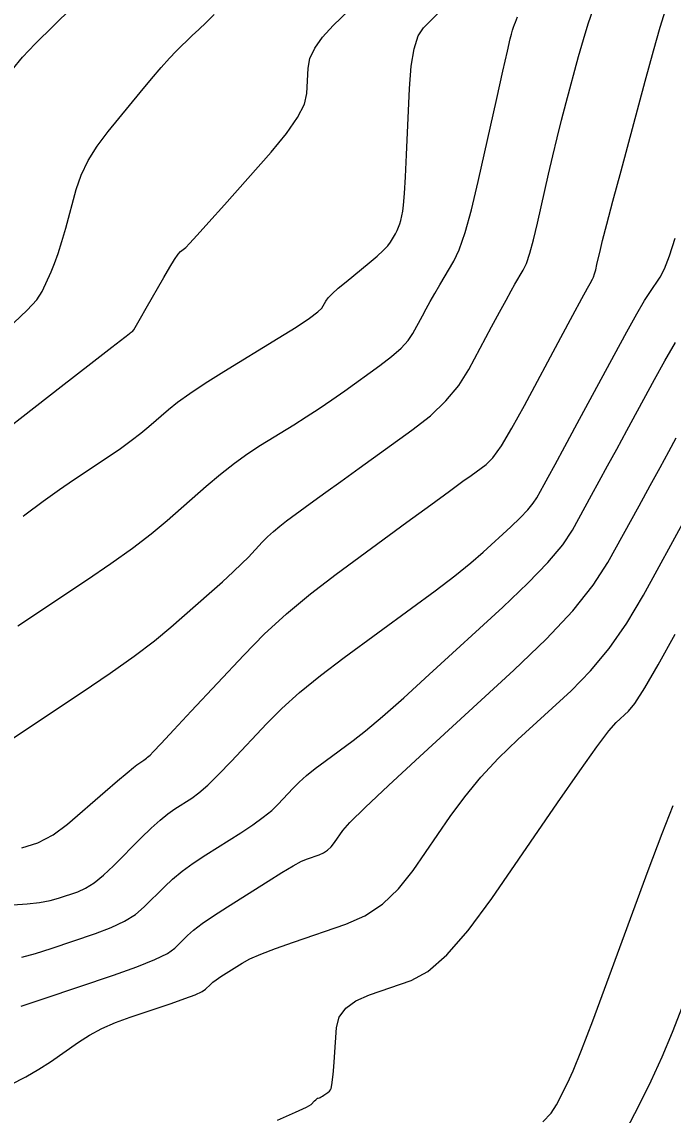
# Model space of a CAD drawing. Extents: x 2082232 to 2083549, y 592624 to 593832.
# Drawn here: x 2082524.73 to 2082552.21, y 592980.41 to 593026.54 of the extents above; entities that cross this region are included whole.
import ezdxf

# ---------------------------------------------------------------- set-up
doc = ezdxf.new("R2010")
doc.units = 0
doc.layers.add('DT_X_Contour_Major', color=7, linetype='Continuous')
doc.layers.add('DT_X_Contour_Minor', color=7, linetype='Continuous')

msp = doc.modelspace()

# ---------------------------------------------------------------- linework, layer by layer
at = {"layer": 'DT_X_Contour_Major'}
for points in [[(2082524.787, 593005.682), (2082524.859, 593005.737), (2082525.635, 593006.317), (2082526.32, 593006.811), (2082526.913, 593007.219), (2082528.372, 593008.191), (2082528.89, 593008.544), (2082529.348, 593008.874), (2082529.748, 593009.18), (2082530.088, 593009.464), (2082530.918, 593010.19), (2082531.297, 593010.494), (2082531.813, 593010.861), (2082532.466, 593011.292), (2082533.255, 593011.787), (2082535.543, 593013.19), (2082536.302, 593013.664), (2082536.862, 593014.034), (2082537.223, 593014.3), (2082537.385, 593014.463), (2082537.553, 593014.757), (2082537.654, 593014.89), (2082537.831, 593015.071), (2082538.084, 593015.3), (2082538.412, 593015.575), (2082539.391, 593016.373), (2082539.721, 593016.651), (2082539.98, 593016.889), (2082540.167, 593017.085), (2082540.283, 593017.239), (2082540.494, 593017.597), (2082540.567, 593017.733), (2082540.629, 593017.872), (2082540.68, 593018.014), (2082540.718, 593018.159), (2082540.806, 593018.551), (2082540.841, 593018.81), (2082540.879, 593019.294), (2082540.92, 593020.002), (2082540.964, 593020.935), (2082541.087, 593023.722), (2082541.158, 593024.666), (2082541.279, 593025.409), (2082541.451, 593025.95), (2082541.673, 593026.291), (2082542.331, 593026.93)], [(2082524.726, 592987.081), (2082525.308, 592987.236), (2082525.971, 592987.446), (2082527.845, 592988.078), (2082528.5, 592988.326), (2082529.059, 592988.595), (2082529.523, 592988.884), (2082529.89, 592989.194), (2082530.743, 592990.05), (2082531.092, 592990.374), (2082531.5, 592990.706), (2082531.966, 592991.046), (2082532.491, 592991.392), (2082533.969, 592992.327), (2082534.483, 592992.665), (2082534.917, 592992.978), (2082535.272, 592993.266), (2082535.546, 592993.529), (2082536.17, 592994.198), (2082536.43, 592994.458), (2082536.743, 592994.736), (2082537.107, 592995.033), (2082537.524, 592995.348), (2082538.705, 592996.213), (2082539.238, 592996.63), (2082539.951, 592997.233), (2082540.845, 592998.023), (2082541.92, 592998.998), (2082545.026, 593001.848), (2082546.083, 593002.852), (2082546.925, 593003.728), (2082547.552, 593004.475), (2082547.964, 593005.093), (2082548.774, 593006.57), (2082549.095, 593007.155), (2082549.449, 593007.805), (2082549.836, 593008.518), (2082550.256, 593009.295), (2082551.421, 593011.452), (2082551.861, 593012.245), (2082552.307, 593013.005)], [(2082549.461, 592978.28), (2082550.797, 592980.867), (2082551.285, 592981.853), (2082551.75, 592982.87), (2082552.189, 592983.919), (2082552.604, 592985)]]:
    msp.add_lwpolyline(points, dxfattribs=at)
at = {"layer": 'DT_X_Contour_Minor'}
for points in [[(2082522.589, 593008.204), (2082526.391, 593011.157), (2082527.64, 593012.126), (2082528.534, 593012.82), (2082529.074, 593013.239), (2082529.26, 593013.383), (2082529.284, 593013.399), (2082529.293, 593013.405), (2082529.301, 593013.41), (2082529.307, 593013.415), (2082529.313, 593013.42), (2082529.326, 593013.432), (2082529.333, 593013.437), (2082529.341, 593013.443), (2082529.352, 593013.45), (2082529.365, 593013.458), (2082529.403, 593013.481), (2082529.45, 593013.549), (2082529.562, 593013.736), (2082529.74, 593014.041), (2082529.983, 593014.465), (2082530.719, 593015.753), (2082530.971, 593016.184), (2082531.173, 593016.511), (2082531.327, 593016.732), (2082531.431, 593016.85), (2082531.643, 593017.023), (2082531.805, 593017.184), (2082532.132, 593017.538), (2082532.623, 593018.084), (2082533.279, 593018.822), (2082535.247, 593021.047), (2082535.896, 593021.827), (2082536.363, 593022.499), (2082536.651, 593023.063), (2082536.759, 593023.518), (2082536.806, 593024.587), (2082536.885, 593024.999), (2082537.088, 593025.436), (2082537.414, 593025.896), (2082537.863, 593026.38), (2082539.226, 593027.702)], [(2082523.915, 592996.021), (2082527.275, 592998.259), (2082528.453, 592999.06), (2082529.468, 592999.784), (2082530.321, 593000.431), (2082531.011, 593001.002), (2082532.632, 593002.421), (2082533.192, 593002.916), (2082533.654, 593003.337), (2082534.019, 593003.684), (2082534.288, 593003.956), (2082534.873, 593004.583), (2082535.102, 593004.816), (2082535.35, 593005.044), (2082535.618, 593005.268), (2082535.904, 593005.487), (2082536.692, 593006.064), (2082537.056, 593006.329), (2082537.555, 593006.691), (2082538.189, 593007.149), (2082538.958, 593007.704), (2082541.19, 593009.312), (2082541.968, 593009.924), (2082542.627, 593010.555), (2082543.167, 593011.204), (2082543.588, 593011.872), (2082544.553, 593013.677), (2082544.886, 593014.297), (2082545.161, 593014.803), (2082545.378, 593015.195), (2082545.537, 593015.472), (2082545.884, 593016.06), (2082546.02, 593016.349), (2082546.167, 593016.778), (2082546.324, 593017.345), (2082546.493, 593018.052), (2082546.957, 593020.12), (2082547.133, 593020.89), (2082547.316, 593021.649), (2082547.505, 593022.397), (2082547.699, 593023.134), (2082548.225, 593025.085), (2082548.424, 593025.793), (2082548.628, 593026.454), (2082548.836, 593027.068)], [(2082524.324, 593024.514), (2082524.757, 593025.049), (2082525.29, 593025.611), (2082526.848, 593027.146)], [(2082524.387, 593013.848), (2082524.961, 593014.37), (2082525.361, 593014.808), (2082525.589, 593015.162), (2082525.965, 593015.996), (2082526.11, 593016.345), (2082526.261, 593016.769), (2082526.418, 593017.267), (2082526.582, 593017.838), (2082527.028, 593019.462), (2082527.238, 593020.072), (2082527.532, 593020.684), (2082527.911, 593021.299), (2082528.375, 593021.916), (2082529.724, 593023.565), (2082530.199, 593024.137), (2082530.611, 593024.617), (2082530.96, 593025.003), (2082531.246, 593025.297), (2082531.924, 593025.958), (2082532.197, 593026.222), (2082532.504, 593026.518), (2082532.848, 593026.846)], [(2082524.566, 593001.055), (2082527.46, 593002.983), (2082528.487, 593003.683), (2082529.396, 593004.337), (2082530.189, 593004.945), (2082530.864, 593005.508), (2082532.509, 593006.948), (2082533.114, 593007.461), (2082533.698, 593007.92), (2082534.259, 593008.324), (2082534.797, 593008.675), (2082536.204, 593009.537), (2082536.734, 593009.87), (2082537.27, 593010.221), (2082537.813, 593010.591), (2082538.361, 593010.979), (2082539.831, 593012.038), (2082540.332, 593012.42), (2082540.732, 593012.773), (2082541.032, 593013.097), (2082541.232, 593013.392), (2082541.631, 593014.138), (2082541.789, 593014.429), (2082541.966, 593014.744), (2082542.159, 593015.082), (2082542.371, 593015.443), (2082542.958, 593016.437), (2082543.188, 593016.927), (2082543.436, 593017.653), (2082543.702, 593018.613), (2082543.987, 593019.808), (2082544.772, 593023.307), (2082545.031, 593024.461), (2082545.22, 593025.298), (2082545.338, 593025.818), (2082545.385, 593026.021), (2082545.417, 593026.139), (2082545.429, 593026.183), (2082545.443, 593026.227), (2082545.458, 593026.27), (2082545.474, 593026.312), (2082545.518, 593026.423), (2082545.558, 593026.527), (2082545.648, 593026.756)], [(2082524.725, 592991.689), (2082525.407, 592991.905), (2082526.052, 592992.24), (2082526.662, 592992.694), (2082528.241, 592994.063), (2082528.769, 592994.519), (2082529.169, 592994.86), (2082529.441, 592995.086), (2082529.585, 592995.197), (2082529.798, 592995.339), (2082529.873, 592995.39), (2082529.937, 592995.436), (2082529.992, 592995.477), (2082530.035, 592995.514), (2082530.139, 592995.604), (2082530.276, 592995.745), (2082530.612, 592996.099), (2082531.146, 592996.668), (2082531.877, 592997.451), (2082534.093, 592999.823), (2082534.96, 593000.704), (2082535.898, 593001.567), (2082536.909, 593002.413), (2082537.992, 593003.241), (2082540.975, 593005.425), (2082541.984, 593006.164), (2082542.772, 593006.74), (2082543.34, 593007.154), (2082543.688, 593007.406), (2082544.321, 593007.862), (2082544.6, 593008.146), (2082544.964, 593008.656), (2082545.412, 593009.392), (2082545.944, 593010.353), (2082547.475, 593013.217), (2082547.983, 593014.165), (2082548.357, 593014.862), (2082548.597, 593015.307), (2082548.704, 593015.501), (2082548.811, 593015.682), (2082548.852, 593015.771), (2082548.898, 593015.903), (2082548.946, 593016.078), (2082548.998, 593016.296), (2082549.141, 593016.933), (2082549.236, 593017.319), (2082549.413, 593018.001), (2082549.672, 593018.977), (2082550.013, 593020.248), (2082551.033, 593024.031), (2082551.382, 593025.311), (2082551.667, 593026.312), (2082551.885, 593027.035)], [(2082524.348, 592989.285), (2082524.958, 592989.327), (2082525.481, 592989.387), (2082525.919, 592989.465), (2082526.271, 592989.561), (2082527.095, 592989.839), (2082527.42, 592989.985), (2082527.779, 592990.216), (2082528.17, 592990.531), (2082528.594, 592990.931), (2082529.77, 592992.11), (2082530.189, 592992.518), (2082530.564, 592992.858), (2082530.897, 592993.129), (2082531.186, 592993.333), (2082531.899, 592993.783), (2082532.203, 592994.007), (2082532.582, 592994.339), (2082533.035, 592994.78), (2082533.563, 592995.33), (2082535.068, 592996.942), (2082535.695, 592997.569), (2082536.448, 592998.239), (2082537.327, 592998.955), (2082538.331, 592999.714), (2082541.177, 593001.798), (2082542.166, 593002.533), (2082542.998, 593003.172), (2082543.672, 593003.717), (2082544.19, 593004.167), (2082545.359, 593005.24), (2082545.757, 593005.618), (2082546.074, 593005.948), (2082546.31, 593006.229), (2082546.465, 593006.462), (2082546.771, 593007.018), (2082546.944, 593007.335), (2082547.234, 593007.871), (2082547.642, 593008.625), (2082548.167, 593009.597), (2082549.724, 593012.48), (2082550.256, 593013.456), (2082550.682, 593014.222), (2082551.004, 593014.779), (2082551.222, 593015.126), (2082551.662, 593015.771), (2082551.843, 593016.115), (2082552.055, 593016.663), (2082552.299, 593017.416)], [(2082524.697, 592985.007), (2082525.67, 592985.332), (2082528.595, 592986.318), (2082529.579, 592986.667), (2082530.339, 592986.973), (2082530.875, 592987.237), (2082531.186, 592987.457), (2082531.716, 592987.989), (2082531.971, 592988.215), (2082532.336, 592988.492), (2082532.813, 592988.821), (2082533.401, 592989.202), (2082535.118, 592990.288), (2082535.705, 592990.652), (2082536.177, 592990.93), (2082536.535, 592991.123), (2082536.78, 592991.229), (2082537.279, 592991.399), (2082537.459, 592991.479), (2082537.626, 592991.59), (2082537.779, 592991.734), (2082537.918, 592991.91), (2082538.271, 592992.423), (2082538.573, 592992.762), (2082539.215, 592993.395), (2082540.196, 592994.322), (2082541.517, 592995.543), (2082545.493, 592999.19), (2082546.86, 593000.499), (2082547.977, 593001.692), (2082548.844, 593002.766), (2082549.462, 593003.724), (2082550.778, 593006.122), (2082551.246, 593006.975), (2082551.663, 593007.739), (2082552.029, 593008.411), (2082552.344, 593008.993)], [(2082524.265, 592981.709), (2082524.895, 592982.034), (2082525.452, 592982.353), (2082525.933, 592982.665), (2082527.117, 592983.489), (2082527.587, 592983.786), (2082528.107, 592984.061), (2082528.679, 592984.314), (2082529.302, 592984.544), (2082531.03, 592985.127), (2082531.607, 592985.328), (2082532.041, 592985.494), (2082532.333, 592985.625), (2082532.482, 592985.72), (2082532.69, 592985.929), (2082532.789, 592986.017), (2082532.933, 592986.126), (2082533.12, 592986.255), (2082533.35, 592986.404), (2082534.023, 592986.83), (2082534.348, 592987.005), (2082534.817, 592987.21), (2082535.43, 592987.446), (2082536.188, 592987.713), (2082538.403, 592988.466), (2082539.203, 592988.819), (2082539.942, 592989.315), (2082540.62, 592989.954), (2082541.237, 592990.734), (2082542.802, 592993.007), (2082543.42, 592993.849), (2082544.103, 592994.672), (2082544.85, 592995.474), (2082545.661, 592996.258), (2082547.909, 592998.32), (2082548.732, 592999.152), (2082549.515, 593000.102), (2082550.258, 593001.17), (2082550.96, 593002.355), (2082552.781, 593005.673)], [(2082535.519, 592980.205), (2082536.272, 592980.532), (2082536.746, 592980.75), (2082536.94, 592980.861), (2082537.085, 592981.011), (2082537.136, 592981.061), (2082537.178, 592981.099), (2082537.212, 592981.123), (2082537.238, 592981.135), (2082537.297, 592981.149), (2082537.324, 592981.159), (2082537.363, 592981.179), (2082537.412, 592981.209), (2082537.473, 592981.25), (2082537.648, 592981.37), (2082537.707, 592981.418), (2082537.752, 592981.473), (2082537.784, 592981.534), (2082537.801, 592981.601), (2082537.829, 592981.789), (2082537.843, 592981.909), (2082537.862, 592982.128), (2082537.888, 592982.446), (2082537.92, 592982.864), (2082538.013, 592984.109), (2082538.126, 592984.545), (2082538.395, 592984.921), (2082538.82, 592985.236), (2082539.4, 592985.49), (2082541.157, 592986.087), (2082541.864, 592986.472), (2082542.666, 592987.179), (2082543.563, 592988.208), (2082544.557, 592989.559), (2082547.333, 592993.591), (2082548.268, 592994.936), (2082548.992, 592995.949), (2082549.504, 592996.627), (2082549.804, 592996.973), (2082550.324, 592997.45), (2082550.594, 592997.787), (2082551.014, 592998.442), (2082551.584, 592999.415), (2082552.304, 593000.705)], [(2082546.72, 592980.124), (2082547.059, 592980.495), (2082547.29, 592980.846), (2082547.761, 592981.759), (2082547.997, 592982.28), (2082548.352, 592983.159), (2082548.826, 592984.397), (2082549.419, 592985.993), (2082551.159, 592990.727), (2082551.749, 592992.301), (2082552.213, 592993.47)]]:
    msp.add_lwpolyline(points, dxfattribs=at)

doc.saveas('drawing.dxf')
